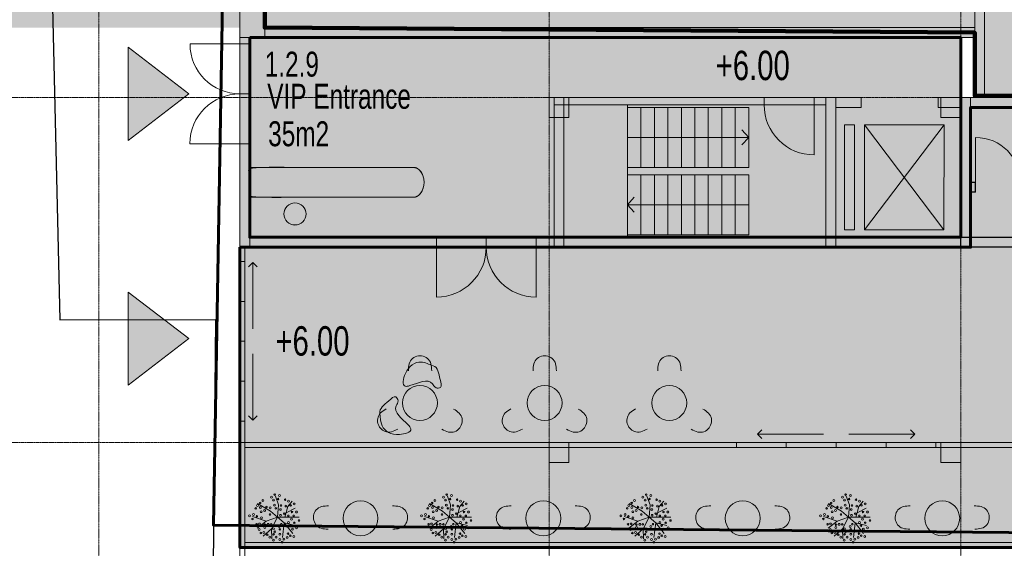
# Model space of a CAD drawing. Header units: millimetres. Extents: x -409347 to -76892, y 286088 to 1850972.
# Tile 308 of 364: x -299892 to -280147, y 1307761 to 1318352. Entities that reach past the tile are written whole.
import ezdxf

# ---------------------------------------------------------------- set-up
doc = ezdxf.new("R2010")
doc.units = ezdxf.units.MM
doc.linetypes.add('DGN Style 2', pattern=[3.08948, 1.853688, -1.235792])
doc.linetypes.add('DGN Style 4', pattern=[4.946257, 2.471584, -1.235792, 0.003089, -1.235792])
for name, color, linetype, lineweight in [('A_BU_CONCRETE_S_FILL', 7, 'Continuous', 0), ('A_BU_DOOR_S', 7, 'Continuous', 0), ('A_BU_ESC_ELE_E', 250, 'Continuous', 0), ('A_BU_STAIRS_E', 32, 'Continuous', 0), ('A_P_ALLG_RWO_X_X', 20, 'Continuous', 30), ('A_P_MOEB_LOS_X_S', 18, 'Continuous', 0), ('A_P_MOEB_LOS_X_X', 9, 'Continuous', 0), ('A_P_TEXT_100_X_T', 80, 'Continuous', 0), ('A_P_WAND_BET_A_X', 25, 'Continuous', 0), ('A_P_WAND_BET_V_X', 131, 'DGN Style 2', 0), ('A_P_WAND_BET_X_X', 251, 'Continuous', 30), ('W_MÖBEL LINIE', 252, 'Continuous', 13), ('W_TEXT1', 251, 'Continuous', 13), ('X_SCHRAFFUR 3', 65, 'Continuous', 0), ('Y_MENSCHEN (VOR GLAS)', 30, 'Continuous', 0), ('Z_RAUMSTEMPEL', 251, 'Continuous', 0)]:
    doc.layers.add(name, color=color, linetype=linetype, lineweight=lineweight)
doc.layers.add('A_BU_DOOR_FILL', color=7, linetype='Continuous', lineweight=0, true_color=0xfefefe)
doc.layers.add('A_P_ACHS_HAR_X_X', color=70, linetype='DGN Style 4', lineweight=0, transparency=0.7)
doc.layers.add('base', color=4, linetype='Continuous', lineweight=40, transparency=0.5)
doc.styles.add('HPP200-25', font='arial.ttf', dxfattribs={"width": 0.7, "height": 0.5})
doc.styles.add('HPP200-35', font='arial.ttf', dxfattribs={"width": 0.714286, "height": 0.7})

# ---------------------------------------------------------------- blocks, each defined once
blk = doc.blocks.new('*U249')
at = {"layer": 'A_BU_DOOR_S'}
blk.add_line((-0.332, 0.45), (-0.543, -0.425), dxfattribs=at)
blk.add_arc((-0.332, 0.45), 0.9, 256.4798, 346.4798, dxfattribs=at)
blk = doc.blocks.new('DRZWI 100_230')
at = {"layer": 'A_BU_DOOR_FILL', "extrusion": (0, 0, -1)}
blk.add_hatch(color=256, dxfattribs=at).paths.add_polyline_path([(1, 0), (0, 0), (0, 0.15), (1, 0.15)])
at = {"layer": 'A_BU_DOOR_FILL', "flags": 128}
blk.add_lwpolyline([(0, 0), (-1, 0), (-1, 0.15), (0, 0.15)], close=True, dxfattribs=at)
at = {"layer": 'A_BU_DOOR_S', "extrusion": (0, 0, -1), "xscale": 1.111111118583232, "yscale": 1.111111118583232, "rotation": 13.52015364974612}
blk.add_blockref('*U249', (0.476, -0.4), dxfattribs=at)
blk = doc.blocks.new('*U250')
at = {"layer": 'A_BU_ESC_ELE_E'}
for p, q in [((-0.678, -1.131), (0.678, 1.131)), ((0.908, -0.956), (-0.908, 0.956))]:
    blk.add_line(p, q, dxfattribs=at)
blk.add_3dface([(0.908, -0.956), (0.678, 1.131), (-0.908, 0.956), (-0.678, -1.131)], dxfattribs=at)
blk = doc.blocks.new('*U62')
at = {"layer": 'A_BU_DOOR_S'}
blk.add_line((-0.332, 0.45), (-0.543, -0.425), dxfattribs=at)
blk.add_arc((-0.332, 0.45), 0.9, 256.4798, 346.4798, dxfattribs=at)
blk = doc.blocks.new('DRZWI 100_192')
at = {"layer": 'A_BU_DOOR_FILL', "extrusion": (0, 0, -1)}
blk.add_hatch(color=256, dxfattribs=at).paths.add_polyline_path([(1, 0), (0, 0), (0, 0.2), (1, 0.2)], flags=0)
at = {"layer": 'A_BU_DOOR_FILL', "flags": 128}
blk.add_lwpolyline([(0, 0), (-1, 0), (-1, 0.2), (0, 0.2)], close=True, dxfattribs=at)
at = {"layer": 'A_BU_DOOR_S', "extrusion": (0, 0, -1), "xscale": 1.111111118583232, "yscale": 1.111111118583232, "zscale": 1.111111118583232, "rotation": 13.5201536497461}
blk.add_blockref('*U62', (0.476, -0.4), dxfattribs=at)
blk = doc.blocks.new('cafe')
at = {"layer": 'A_BU_CONCRETE_S_FILL', "lineweight": 60, "true_color": 0xf8991e, "transparency": 33554470}
h = blk.add_hatch(color=30, dxfattribs=at)
h.dxf.hatch_style = 1
h.paths.add_polyline_path([(-262837, 1316594), (-280822, 1316594), (-280822, 1313794), (-295477, 1313794), (-295477, 1307775), (-262837, 1307775)])
at = {"color": 30, "lineweight": 60, "true_color": 0xf8991e}
blk.add_lwpolyline([(-295477, 1313794), (-280822, 1313794), (-280822, 1316594), (-262837, 1316594), (-262837, 1307775), (-295477, 1307775), (-295477, 1313794)], dxfattribs=at)

msp = doc.modelspace()

# ---------------------------------------------------------------- hatches: boundary and pattern name
at = {"layer": 'A_BU_CONCRETE_S_FILL', "ltscale": 4.744342, "extrusion": (0, 0, -1)}
msp.add_hatch(color=256, dxfattribs=at).paths.add_polyline_path([(294977, 1317994), (294977, 1338894), (295477, 1338894), (295477, 1317994)], flags=0)
at = {"layer": 'A_BU_CONCRETE_S_FILL', "lineweight": 60, "true_color": 0x939598, "transparency": 33554470}
h = msp.add_hatch(color=252, dxfattribs=at)
h.dxf.hatch_style = 1
h.paths.add_polyline_path([(-272640, 1332244), (-228236, 1332244), (-228236, 1338394), (-294977, 1338394), (-294977, 1318194), (-280741, 1318094), (-280741, 1316833), (-272543, 1316794)])
at = {"layer": 'A_BU_CONCRETE_S_FILL', "extrusion": (0, 0, -1)}
msp.add_hatch(color=256, dxfattribs=at).paths.add_polyline_path([(280741, 1316794), (280541, 1316794), (280541, 1332244), (280741, 1332244)], flags=0)
at = {"layer": 'A_BU_CONCRETE_S_FILL', "ltscale": 4.744342}
for points in [[(-272343, 1316594), (-272643, 1316594), (-280822, 1316594), (-280822, 1316794), (-279241, 1316794), (-279241, 1320271), (-279041, 1320271), (-279041, 1316794), (-272643, 1316794), (-272642, 1320271), (-272342, 1320271), (-272343, 1316894), (-255262, 1316894), (-255262, 1319644), (-254962, 1319644), (-254962, 1316894), (-251462, 1316894), (-251462, 1316594), (-272343, 1316594)], [(-294977, 1317994), (-294977, 1318194), (-280741, 1318194), (-280741, 1317994)], [(-295477, 1313794), (-295477, 1317994), (-295277, 1317994), (-295277, 1313794)], [(-295277, 1313794), (-295277, 1313994), (-289177, 1313994), (-289177, 1313794)]]:
    msp.add_hatch(color=256, dxfattribs=at).paths.add_polyline_path(points, flags=0)
at = {"layer": 'A_BU_CONCRETE_S_FILL', "lineweight": 60, "transparency": 33554470}
h = msp.add_hatch(color=1, dxfattribs=at)
h.dxf.hatch_style = 1
h.paths.add_polyline_path([(-281022, 1317994), (-295277, 1317994), (-295277, 1313994), (-281022, 1313994)])
at = {"layer": 'A_BU_CONCRETE_S_FILL'}
for points in [[(-288877, 1316794), (-289277, 1316794), (-289277, 1316394), (-288877, 1316394)], [(-289177, 1316794), (-289177, 1313794), (-288977, 1313794), (-288977, 1316794)], [(-289177, 1316644), (-283723, 1316644), (-283723, 1316794), (-289177, 1316794)], [(-283723, 1316794), (-283723, 1313793), (-283523, 1313793), (-283523, 1316794)], [(-281022, 1316594), (-281022, 1316794), (-281475, 1316794), (-281475, 1316594)], [(-281022, 1316794), (-281422, 1316794), (-281422, 1316394), (-281022, 1316394)], [(-280822, 1316794), (-281022, 1316794), (-281022, 1313994), (-280822, 1313994)], [(-289177, 1313794), (-280822, 1313794), (-280822, 1313994), (-289177, 1313994)], [(-288877, 1309883), (-289277, 1309883), (-289277, 1309483), (-288877, 1309483)], [(-281022, 1309882), (-281422, 1309882), (-281422, 1309482), (-281022, 1309482)]]:
    msp.add_hatch(color=256, dxfattribs=at).paths.add_polyline_path(points)
at = {"layer": 'A_BU_CONCRETE_S_FILL', "extrusion": (0, 0, -1)}
msp.add_hatch(color=256, dxfattribs=at).paths.add_polyline_path([(283523, 1316594), (283523, 1316794), (283020, 1316794), (283020, 1316594)])
at = {"layer": 'A_BU_CONCRETE_S_FILL', "lineweight": 90}
h = msp.add_hatch(color=256, dxfattribs=at)
h.paths.add_polyline_path([(-276397, 1315094), (-278009, 1315094), (-278009, 1316594), (-278209, 1316594), (-278209, 1315094), (-278809, 1315094), (-279821, 1315094), (-279821, 1314894), (-278209, 1314894), (-278209, 1313994), (-278821, 1313994), (-278821, 1313794), (-277397, 1313794), (-277397, 1313994), (-278009, 1313994), (-278009, 1314894), (-276397, 1314894)])
h.paths.add_polyline_path([(-279722, 1313994), (-280822, 1313994), (-280822, 1313794), (-279722, 1313794)])
h.paths.add_polyline_path([(-280722, 1315094), (-280822, 1315094), (-280822, 1314894), (-280722, 1314894)])
h.paths.add_polyline_path([(-275196, 1313994), (-275196, 1316594), (-275396, 1316594), (-275396, 1315094), (-275496, 1315094), (-275496, 1314894), (-275396, 1314894), (-275396, 1313994), (-276496, 1313994), (-276496, 1313794), (-275196, 1313794)])
at = {"layer": 'A_BU_DOOR_FILL'}
for points in [[(-295477, 1317867), (-295477, 1315867), (-295277, 1315867), (-295277, 1317867)], [(-291536, 1313794), (-289536, 1313794), (-289536, 1313994), (-291536, 1313994)]]:
    msp.add_hatch(color=256, dxfattribs=at).paths.add_polyline_path(points)
at = {"layer": 'A_P_MOEB_LOS_X_S'}
h = msp.add_hatch(color=256, dxfattribs=at)
edge = h.paths.add_edge_path()
edge.add_spline(control_points=[(-291999, 1314794), (-291783, 1314794), (-291783, 1315094), (-291783, 1315394), (-291999, 1315394), (-293638, 1315394), (-295277, 1315394), (-295277, 1315094), (-295277, 1314794), (-293638, 1314794), (-291999, 1314794)], knot_values=[0, 0, 0, 0.25, 0.25, 0.5, 0.5, 0.666667, 0.666667, 0.833333, 0.833333, 1, 1, 1], weights=[1, 0.707107, 1, 0.707107, 1, 1, 1, 1, 1, 1, 1], degree=2, periodic=0)
h = msp.add_hatch(color=256, dxfattribs=at)
edge = h.paths.add_edge_path()
edge.add_arc((-294371, 1314460), 221, 180, 360)
edge.add_arc((-294371, 1314460), 221, 0, 180)
at = {"layer": 'base', "lineweight": -3, "ltscale": 10, "transparency": 33554518, "extrusion": (0, 0, -1)}
h = msp.add_hatch(dxfattribs=at)
h.set_pattern_fill('EARTH', color=45, scale=700, style=0)
h.paths.add_polyline_path([(201477, 1296417), (171583, 1310310), (171443, 1310008), (110949, 1324818), (110952, 1377516), (393842, 1377499), (393842, 1318194), (295477, 1318194), (295477, 1338894), (227736, 1338894), (227736, 1302815), (210910, 1307567), (209295, 1301425), (203493, 1302956)], flags=0)
at = {"layer": 'W_TEXT1'}
for color, points in [(1, [(-297714, 1315934), (-297714, 1317801), (-296498, 1316867)]), (7, [(-297714, 1311029), (-297714, 1312896), (-296498, 1311963)])]:
    msp.add_hatch(color=color, dxfattribs=at).paths.add_polyline_path(points, flags=0)
at = {"layer": 'X_SCHRAFFUR 3', "transparency": 33554636}
h = msp.add_hatch(color=256, dxfattribs=at)
edge = h.paths.add_edge_path()
edge.add_arc((-294753, 1308371), 539, 180, 540)
h = msp.add_hatch(color=256, dxfattribs=at)
edge = h.paths.add_edge_path()
edge.add_arc((-291304, 1308371), 539, 180, 540)
h = msp.add_hatch(color=256, dxfattribs=at)
edge = h.paths.add_edge_path()
edge.add_arc((-287304, 1308371), 539, 180, 540)
h = msp.add_hatch(color=256, dxfattribs=at)
edge = h.paths.add_edge_path()
edge.add_arc((-283304, 1308371), 539, 180, 540)
at = {"layer": 'Y_MENSCHEN (VOR GLAS)', "linetype": 'Continuous', "transparency": 33554661, "extrusion": (0, 0, -1)}
h = msp.add_hatch(color=256, dxfattribs=at)
edge = h.paths.add_edge_path()
edge.add_spline(control_points=[(291602, 1311420), (291503, 1311388), (291489, 1311210), (291405, 1310973), (291564, 1310963), (291661, 1311195), (291935, 1311047), (292234, 1310980), (292165, 1311364), (291888, 1311553), (291681, 1311446), (291602, 1311420)], knot_values=[0, 0, 0, 0, 0.14717, 0.223427, 0.264495, 0.315541, 0.530984, 0.576721, 0.696815, 0.881374, 1, 1, 1, 1], degree=3, periodic=0)
edge = h.paths.add_edge_path(flags=16)
edge.add_spline(control_points=[(291790, 1311478), (291833, 1311483), (291912, 1311462), (291974, 1311365), (291948, 1311276), (291940, 1311192), (291896, 1311123), (291817, 1311107), (291735, 1311124), (291690, 1311211), (291639, 1311306), (291675, 1311438), (291755, 1311473), (291790, 1311478)], knot_values=[0, 0, 0, 0, 0.121659, 0.207681, 0.296391, 0.37264, 0.453094, 0.504047, 0.594724, 0.666593, 0.772199, 0.899184, 1, 1, 1, 1], degree=3, periodic=0)
h = msp.add_hatch(color=256, dxfattribs=at)
edge = h.paths.add_edge_path()
edge.add_spline(control_points=[(292670, 1310463), (292687, 1310565), (292535, 1310660), (292363, 1310843), (292282, 1310706), (292443, 1310514), (292186, 1310338), (291989, 1310103), (292362, 1309988), (292657, 1310148), (292656, 1310381), (292670, 1310463)], knot_values=[0, 0, 0, 0, 0.14717, 0.223427, 0.264495, 0.315541, 0.530984, 0.576721, 0.696815, 0.881374, 1, 1, 1, 1], degree=3, periodic=0)
edge = h.paths.add_edge_path(flags=16)
edge.add_spline(control_points=[(292635, 1310269), (292620, 1310229), (292565, 1310168), (292451, 1310158), (292383, 1310221), (292312, 1310268), (292270, 1310338), (292293, 1310415), (292346, 1310480), (292444, 1310480), (292552, 1310483), (292652, 1310390), (292647, 1310302), (292635, 1310269)], knot_values=[0, 0, 0, 0, 0.121659, 0.207681, 0.296391, 0.37264, 0.453094, 0.504047, 0.594724, 0.666593, 0.772199, 0.899184, 1, 1, 1, 1], degree=3, periodic=0)

# ---------------------------------------------------------------- linework, layer by layer
at = {"color": 244, "lineweight": 60, "true_color": 0x991b1e}
msp.add_lwpolyline([(-295564, 1338894), (-227736, 1338894), (-228236, 1280960), (-258297, 1281352), (-258313, 1307875), (-296007, 1308225), (-295477, 1338894)], dxfattribs=at)
at = {"color": 252, "lineweight": 90, "true_color": 0x939598}
msp.add_lwpolyline([(-294977, 1338394), (-228236, 1338394), (-228236, 1332244), (-272640, 1332244), (-272543, 1316794), (-280741, 1316833), (-280741, 1318094), (-294977, 1318194), (-294977, 1338394)], dxfattribs=at)
at = {"color": 1, "lineweight": 60}
msp.add_lwpolyline([(-295277, 1317994), (-281022, 1317994), (-281022, 1313994), (-295277, 1313994)], close=True, dxfattribs=at)
for points in [[(-280722, 1314894), (-280822, 1314894), (-280822, 1315094), (-280722, 1315094)], [(-280722, 1314894), (-280722, 1315094)], [(-279722, 1313794), (-281022, 1313794), (-281022, 1313994), (-279722, 1313994)]]:
    msp.add_lwpolyline(points)
at = {"layer": 'A_BU_CONCRETE_S_FILL', "ltscale": 4.744342}
for p, q in [((-295477, 1317994), (-295477, 1338894)), ((-294977, 1338894), (-294977, 1317994)), ((-294977, 1318194), (-294977, 1317994)), ((-280741, 1318194), (-294977, 1318194)), ((-280741, 1317994), (-280741, 1318194)), ((-294977, 1317994), (-295477, 1317994)), ((-295277, 1317994), (-295477, 1317994)), ((-295477, 1317994), (-295477, 1313794)), ((-295277, 1313794), (-295277, 1317994)), ((-294977, 1317994), (-280741, 1317994)), ((-279241, 1316794), (-280822, 1316794)), ((-280822, 1316794), (-280822, 1316594)), ((-280822, 1316594), (-272643, 1316594)), ((-289177, 1313994), (-295277, 1313994)), ((-295277, 1313994), (-295277, 1313794)), ((-289177, 1313794), (-289177, 1313994)), ((-295477, 1313794), (-295277, 1313794)), ((-295277, 1313794), (-289177, 1313794))]:
    msp.add_line(p, q, dxfattribs=at)
at = {"layer": 'A_BU_CONCRETE_S_FILL'}
for p, q in [((-280741, 1316794), (-280741, 1332244)), ((-280541, 1332244), (-280541, 1316794)), ((-280541, 1316794), (-280741, 1316794))]:
    msp.add_line(p, q, dxfattribs=at)
at = {"layer": 'A_BU_CONCRETE_S_FILL', "flags": 128}
for points in [[(-288877, 1316794), (-289277, 1316794), (-289277, 1316394), (-288877, 1316394)], [(-289177, 1316794), (-289177, 1313794), (-288977, 1313794), (-288977, 1316794)], [(-289177, 1316644), (-283723, 1316644), (-283723, 1316794), (-289177, 1316794)], [(-283723, 1316794), (-283723, 1313793), (-283523, 1313793), (-283523, 1316794)], [(-283523, 1316594), (-283523, 1316794), (-283020, 1316794), (-283020, 1316594)], [(-281022, 1316594), (-281022, 1316794), (-281475, 1316794), (-281475, 1316594)], [(-281022, 1316794), (-281422, 1316794), (-281422, 1316394), (-281022, 1316394)], [(-280822, 1316794), (-281022, 1316794), (-281022, 1313994), (-280822, 1313994)], [(-289177, 1313794), (-280822, 1313794), (-280822, 1313994), (-289177, 1313994)], [(-288877, 1309883), (-289277, 1309883), (-289277, 1309483), (-288877, 1309483)], [(-281022, 1309882), (-281422, 1309882), (-281422, 1309482), (-281022, 1309482)]]:
    msp.add_lwpolyline(points, close=True, dxfattribs=at)
at = {"layer": 'A_BU_DOOR_FILL', "flags": 128}
for points in [[(-295477, 1317867), (-295477, 1315867), (-295277, 1315867), (-295277, 1317867)], [(-291536, 1313794), (-289536, 1313794), (-289536, 1313994), (-291536, 1313994)]]:
    msp.add_lwpolyline(points, close=True, dxfattribs=at)
at = {"layer": 'A_BU_DOOR_S', "extrusion": (0, 0, -1)}
msp.add_line((-280722, 1315094), (-280722, 1315994), dxfattribs=at)
msp.add_ellipse((-280722, 1315094), major_axis=(636, 636), ratio=1, start_param=5.49779, end_param=7.068586, dxfattribs=at)
at = {"layer": 'A_BU_ESC_ELE_E'}
msp.add_3dface([(-283152, 1314144), (-283152, 1316244), (-283352, 1316244), (-283352, 1314144)], dxfattribs=at)
at = {"layer": 'A_BU_STAIRS_E'}
for p, q in [((-287703, 1316644), (-287703, 1313994)), ((-287703, 1315994), (-285273, 1315994)), ((-285273, 1315994), (-285408, 1316144)), ((-285273, 1315994), (-285408, 1315844)), ((-287703, 1314644), (-287568, 1314794)), ((-285273, 1314644), (-287703, 1314644)), ((-287703, 1314644), (-287568, 1314494))]:
    msp.add_line(p, q, dxfattribs=at)
for points in [[(-287703, 1316594), (-287703, 1315394), (-287433, 1315394), (-287433, 1316594)], [(-287433, 1316594), (-287433, 1315394), (-287163, 1315394), (-287163, 1316594)], [(-287163, 1316594), (-287163, 1315394), (-286893, 1315394), (-286893, 1316594)], [(-286893, 1316594), (-286893, 1315394), (-286623, 1315394), (-286623, 1316594)], [(-286623, 1316594), (-286623, 1315394), (-286353, 1315394), (-286353, 1316594)], [(-286353, 1316594), (-286353, 1315394), (-286083, 1315394), (-286083, 1316594)], [(-286083, 1316594), (-286083, 1315394), (-285813, 1315394), (-285813, 1316594)], [(-285813, 1316594), (-285813, 1315394), (-285543, 1315394), (-285543, 1316594)], [(-285543, 1316594), (-285543, 1315394), (-285273, 1315394), (-285273, 1316594)], [(-287703, 1314044), (-287703, 1315244), (-287433, 1315244), (-287433, 1314044)], [(-287433, 1314044), (-287433, 1315244), (-287163, 1315244), (-287163, 1314044)], [(-287163, 1314044), (-287163, 1315244), (-286893, 1315244), (-286893, 1314044)], [(-286893, 1314044), (-286893, 1315244), (-286623, 1315244), (-286623, 1314044)], [(-286623, 1314044), (-286623, 1315244), (-286353, 1315244), (-286353, 1314044)], [(-286353, 1314044), (-286353, 1315244), (-286083, 1315244), (-286083, 1314044)], [(-286083, 1314044), (-286083, 1315244), (-285813, 1315244), (-285813, 1314044)], [(-285813, 1314044), (-285813, 1315244), (-285543, 1315244), (-285543, 1314044)], [(-285543, 1314044), (-285543, 1315244), (-285273, 1315244), (-285273, 1314044)]]:
    msp.add_3dface(points, dxfattribs=at)
at = {"layer": 'A_P_ACHS_HAR_X_X', "ltscale": 0.000466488, "transparency": 33554477}
for p, q in [((-298305, 1348122), (-298305, 1258122)), ((-289277, 1348122), (-289277, 1258122)), ((-281022, 1348122), (-281022, 1258122)), ((-218489, 1316794), (-308489, 1316794)), ((-258303, 1309882), (-308489, 1309882))]:
    msp.add_line(p, q, dxfattribs=at)
at = {"layer": 'A_P_ALLG_RWO_X_X', "ltscale": 0.01}
msp.add_lwpolyline([(-299745, 1340273), (-299084, 1312338), (-295968, 1312345), (-296277, 1279204), (-262946, 1279288), (-262947, 1280042), (-247230, 1280212), (-224684, 1281100), (-223942, 1277761), (-223416, 1275855), (-216580, 1276717), (-198124, 1282612), (-204829, 1310223), (-209813, 1308967), (-209539, 1307618), (-225725, 1303346), (-227528, 1341854)], dxfattribs=at)
at = {"layer": 'A_P_MOEB_LOS_X_S', "flags": 128}
msp.add_lwpolyline([(-294593, 1314460, 1), (-294150, 1314460, 1)], format="xyb", close=True, dxfattribs=at)
at = {"layer": 'A_P_MOEB_LOS_X_S'}
msp.add_rational_spline([(-291999, 1314794), (-291783, 1314794), (-291783, 1315094), (-291783, 1315394), (-291999, 1315394), (-293638, 1315394), (-295277, 1315394), (-295277, 1315094), (-295277, 1314794), (-293638, 1314794), (-291999, 1314794)], [1, 0.707106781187, 1, 0.707106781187, 1, 1, 1, 1, 1, 1, 1], degree=2, knots=[0, 0, 0, 0.25, 0.25, 0.5, 0.5, 0.666667, 0.666667, 0.833333, 0.833333, 1, 1, 1], dxfattribs=at)
at = {"layer": 'A_P_MOEB_LOS_X_X'}
msp.add_line((-295277, 1314794), (-291999, 1314794), dxfattribs=at)
at = {"layer": 'A_P_MOEB_LOS_X_X', "flags": 128}
msp.add_lwpolyline([(-295277, 1314794), (-295277, 1315394), (-291999, 1315394)], dxfattribs=at)
at = {"layer": 'A_P_MOEB_LOS_X_X'}
msp.add_circle((-294371, 1314460), 221, dxfattribs=at)
at = {"layer": 'A_P_MOEB_LOS_X_X', "extrusion": (0, 0, -1)}
msp.add_ellipse((-291999, 1315094), major_axis=(0, -300), ratio=0.71972, start_param=3.141593, end_param=6.283185, dxfattribs=at)
at = {"layer": 'A_P_WAND_BET_A_X', "color": 1}
msp.add_line((-297714, 1315934), (-296498, 1316867), dxfattribs=at)
at = {"layer": 'A_P_WAND_BET_A_X'}
for p, q in [((-295377, 1313509), (-295477, 1313509)), ((-295215, 1313488), (-295302, 1313400)), ((-295215, 1312161), (-295215, 1313488)), ((-295127, 1313401), (-295215, 1313488)), ((-295377, 1312709), (-295477, 1312709)), ((-297714, 1311029), (-296498, 1311963)), ((-295377, 1311909), (-295477, 1311909)), ((-295215, 1311658), (-295215, 1310331)), ((-295377, 1311109), (-295477, 1311109)), ((-295377, 1310309), (-295477, 1310309)), ((-295215, 1310331), (-295301, 1310418)), ((-295127, 1310417), (-295215, 1310331)), ((-285011, 1310133), (-285098, 1310045)), ((-282027, 1310133), (-281941, 1310045)), ((-285519, 1309882), (-285519, 1309782)), ((-283771, 1310045), (-285098, 1310045)), ((-285098, 1310045), (-285010, 1309958)), ((-284519, 1309883), (-284519, 1309783)), ((-283519, 1309883), (-283519, 1309783)), ((-283268, 1310045), (-281941, 1310045)), ((-282519, 1309883), (-282519, 1309783)), ((-281941, 1310045), (-282028, 1309958)), ((-281519, 1309883), (-281519, 1309783))]:
    msp.add_line(p, q, dxfattribs=at)
at = {"layer": 'A_P_WAND_BET_A_X', "ltscale": 0.01}
msp.add_3dface([(-409347, 1850972), (-87526, 1850972), (-87526, 286088), (-409347, 286088)], dxfattribs=at)
at = {"layer": 'A_P_WAND_BET_A_X'}
for points in [[(-295477, 1313794), (-295377, 1313794), (-295377, 1307775), (-295477, 1307775)], [(-295377, 1309883), (-295377, 1309783), (-262837, 1309783), (-262837, 1309882)], [(-295477, 1307775), (-295377, 1307775), (-295377, 1287375), (-295477, 1287375)], [(-295377, 1307875), (-295377, 1307775), (-262937, 1307775), (-262937, 1307875)]]:
    msp.add_3dface(points, dxfattribs=at)
at = {"layer": 'A_P_WAND_BET_V_X'}
msp.add_3dface([(-393846, 1377501), (-393839, 1242491), (-110945, 1242506), (-110952, 1377516)], dxfattribs=at)
at = {"layer": 'W_MÖBEL LINIE', "flags": 128}
for points in [[(-291630, 1311319, 0.046214), (-291645, 1311459, 0.301411), (-291832, 1311614, 0.036991), (-291896, 1311614, 0.301411), (-292082, 1311459, 0.046214), (-292098, 1311320)], [(-289130, 1311319, 0.046214), (-289145, 1311459, 0.301411), (-289332, 1311614, 0.036991), (-289396, 1311614, 0.301411), (-289582, 1311459, 0.046214), (-289598, 1311320)], [(-286630, 1311319, 0.046214), (-286645, 1311459, 0.301411), (-286832, 1311614, 0.036991), (-286896, 1311614, 0.301411), (-287082, 1311459, 0.046214), (-287098, 1311320)], [(-292543, 1310555, 0.046214), (-292656, 1310472, 0.301411), (-292697, 1310233, 0.036991), (-292665, 1310177, 0.301411), (-292437, 1310093, 0.046214), (-292309, 1310150)], [(-291424, 1310147, 0.046214), (-291296, 1310090, 0.301411), (-291068, 1310174, 0.036991), (-291036, 1310229, 0.301411), (-291077, 1310469, 0.046214), (-291190, 1310551)], [(-290043, 1310555, 0.046214), (-290156, 1310472, 0.301411), (-290197, 1310233, 0.036991), (-290165, 1310177, 0.301411), (-289937, 1310093, 0.046214), (-289809, 1310150)], [(-288924, 1310147, 0.046214), (-288796, 1310090, 0.301411), (-288568, 1310174, 0.036991), (-288536, 1310229, 0.301411), (-288577, 1310469, 0.046214), (-288690, 1310551)], [(-287543, 1310555, 0.046214), (-287656, 1310472, 0.301411), (-287697, 1310233, 0.036991), (-287665, 1310177, 0.301411), (-287437, 1310093, 0.046214), (-287309, 1310150)], [(-286424, 1310147, 0.046214), (-286296, 1310090, 0.301411), (-286068, 1310174, 0.036991), (-286036, 1310229, 0.301411), (-286077, 1310469, 0.046214), (-286190, 1310551)], [(-293698, 1308611, 0.046214), (-293838, 1308598, 0.301411), (-293997, 1308415, 0.036991), (-293998, 1308351, 0.301411), (-293847, 1308161, 0.046214), (-293708, 1308143)], [(-292416, 1308611, -0.046214), (-292277, 1308598, -0.301411), (-292118, 1308415, -0.036991), (-292116, 1308351, -0.301411), (-292268, 1308161, -0.046214), (-292407, 1308143)], [(-290033, 1308611, 0.046214), (-290172, 1308598, 0.301411), (-290332, 1308415, 0.036991), (-290333, 1308351, 0.301411), (-290182, 1308161, 0.046214), (-290043, 1308143)], [(-288751, 1308611, -0.046214), (-288612, 1308598, -0.301411), (-288452, 1308415, -0.036991), (-288451, 1308351, -0.301411), (-288603, 1308161, -0.046214), (-288741, 1308143)], [(-286033, 1308611, 0.046214), (-286172, 1308598, 0.301411), (-286332, 1308415, 0.036991), (-286333, 1308351, 0.301411), (-286182, 1308161, 0.046214), (-286043, 1308143)], [(-284751, 1308611, -0.046214), (-284612, 1308598, -0.301411), (-284452, 1308415, -0.036991), (-284451, 1308351, -0.301411), (-284603, 1308161, -0.046214), (-284741, 1308143)], [(-282033, 1308611, 0.046214), (-282172, 1308598, 0.301411), (-282332, 1308415, 0.036991), (-282333, 1308351, 0.301411), (-282182, 1308161, 0.046214), (-282043, 1308143)], [(-280751, 1308611, -0.046214), (-280612, 1308598, -0.301411), (-280452, 1308415, -0.036991), (-280451, 1308351, -0.301411), (-280603, 1308161, -0.046214), (-280741, 1308143)]]:
    msp.add_lwpolyline(points, format="xyb", dxfattribs=at)
at = {"layer": 'W_MÖBEL LINIE'}
for centre in [(-291866, 1310674), (-289366, 1310674), (-286866, 1310674), (-293057, 1308362), (-289392, 1308362), (-285392, 1308362), (-281392, 1308362)]:
    msp.add_circle(centre, 350, dxfattribs=at)
at = {"layer": 'W_TEXT1', "color": 1}
for p, q in [((-297714, 1317801), (-297714, 1315934)), ((-296498, 1316867), (-297714, 1317801))]:
    msp.add_line(p, q, dxfattribs=at)
at = {"layer": 'W_TEXT1', "color": 7}
for p, q in [((-297714, 1312896), (-297714, 1311029)), ((-296498, 1311963), (-297714, 1312896))]:
    msp.add_line(p, q, dxfattribs=at)
at = {"layer": 'Y_MENSCHEN (VOR GLAS)', "flags": 128}
for points in [[(-294719, 1308382), (-294700, 1308630), (-294764, 1308803)], [(-294573, 1308382), (-294517, 1308595), (-294425, 1308704)], [(-291270, 1308382), (-291250, 1308630), (-291315, 1308803)], [(-291124, 1308382), (-291067, 1308595), (-290976, 1308704)], [(-287270, 1308382), (-287250, 1308630), (-287315, 1308803)], [(-287124, 1308382), (-287067, 1308595), (-286976, 1308704)], [(-283270, 1308382), (-283250, 1308630), (-283315, 1308803)], [(-283124, 1308382), (-283067, 1308595), (-282976, 1308704)], [(-294719, 1308382), (-294861, 1308508), (-295122, 1308659)], [(-294549, 1308474), (-294365, 1308568)], [(-291270, 1308382), (-291411, 1308508), (-291672, 1308659)], [(-291099, 1308474), (-290915, 1308568)], [(-287270, 1308382), (-287411, 1308508), (-287672, 1308659)], [(-287099, 1308474), (-286915, 1308568)], [(-283270, 1308382), (-283411, 1308508), (-283672, 1308659)], [(-283099, 1308474), (-282915, 1308568)], [(-294947, 1308304), (-295221, 1308395)], [(-294719, 1308382), (-294947, 1308304), (-295127, 1308164)], [(-294719, 1308382), (-294841, 1308151), (-294833, 1307952)], [(-294719, 1308382), (-294587, 1308268), (-294417, 1308054)], [(-294719, 1308382), (-294284, 1308382)], [(-291497, 1308304), (-291771, 1308395)], [(-291270, 1308382), (-291497, 1308304), (-291677, 1308164)], [(-291270, 1308382), (-291391, 1308151), (-291384, 1307952)], [(-291270, 1308382), (-291137, 1308268), (-290968, 1308054)], [(-291270, 1308382), (-290834, 1308382)], [(-287497, 1308304), (-287771, 1308395)], [(-287270, 1308382), (-287497, 1308304), (-287677, 1308164)], [(-287270, 1308382), (-287391, 1308151), (-287384, 1307952)], [(-287270, 1308382), (-287137, 1308268), (-286968, 1308054)], [(-287270, 1308382), (-286834, 1308382)], [(-283497, 1308304), (-283771, 1308395)], [(-283270, 1308382), (-283497, 1308304), (-283677, 1308164)], [(-283270, 1308382), (-283391, 1308151), (-283384, 1307952)], [(-283270, 1308382), (-283137, 1308268), (-282968, 1308054)], [(-283270, 1308382), (-282834, 1308382)], [(-294841, 1308151), (-295007, 1308006)], [(-294587, 1308268), (-294623, 1307979)], [(-294587, 1308268), (-294361, 1308220)], [(-291391, 1308151), (-291558, 1308006)], [(-291137, 1308268), (-291174, 1307979)], [(-291137, 1308268), (-290912, 1308220)], [(-287391, 1308151), (-287558, 1308006)], [(-287137, 1308268), (-287174, 1307979)], [(-287137, 1308268), (-286912, 1308220)], [(-283391, 1308151), (-283558, 1308006)], [(-283137, 1308268), (-283174, 1307979)], [(-283137, 1308268), (-282912, 1308220)]]:
    msp.add_lwpolyline(points, dxfattribs=at)
at = {"layer": 'Y_MENSCHEN (VOR GLAS)'}
for centre, radius in [((-295069, 1308669), 15.5), ((-295013, 1308720), 19.1), ((-294843, 1308785), 19.1), ((-294800, 1308728), 19.1), ((-294778, 1308837), 15.5), ((-294711, 1308748), 15.5), ((-294684, 1308818), 19.1), ((-294569, 1308735), 15.5), ((-294503, 1308705), 19.1), ((-291619, 1308669), 15.5), ((-291564, 1308720), 19.1), ((-291394, 1308785), 19.1), ((-291350, 1308728), 19.1), ((-291329, 1308837), 15.5), ((-291261, 1308748), 15.5), ((-291234, 1308818), 19.1), ((-291120, 1308735), 15.5), ((-291053, 1308705), 19.1), ((-287619, 1308669), 15.5), ((-287564, 1308720), 19.1), ((-287394, 1308785), 19.1), ((-287350, 1308728), 19.1), ((-287329, 1308837), 15.5), ((-287261, 1308748), 15.5), ((-287234, 1308818), 19.1), ((-287120, 1308735), 15.5), ((-287053, 1308705), 19.1), ((-283619, 1308669), 15.5), ((-283564, 1308720), 19.1), ((-283394, 1308785), 19.1), ((-283350, 1308728), 19.1), ((-283329, 1308837), 15.5), ((-283261, 1308748), 15.5), ((-283234, 1308818), 19.1), ((-283120, 1308735), 15.5), ((-283053, 1308705), 19.1), ((-295159, 1308561), 15.5), ((-295124, 1308619), 19.1), ((-295066, 1308576), 19.1), ((-295047, 1308494), 19.1), ((-294979, 1308517), 19.1), ((-294942, 1308587), 15.5), ((-294867, 1308572), 19.1), ((-294785, 1308624), 19.1), ((-294756, 1308560), 15.5), ((-294664, 1308535), 19.1), ((-294652, 1308619), 15.5), ((-294552, 1308608), 19.1), ((-294459, 1308620), 15.5), ((-294431, 1308490), 15.5), ((-294388, 1308649), 19.1), ((-294342, 1308488), 19.1), ((-291710, 1308561), 15.5), ((-291675, 1308619), 19.1), ((-291616, 1308576), 19.1), ((-291598, 1308494), 19.1), ((-291530, 1308517), 19.1), ((-291493, 1308587), 15.5), ((-291418, 1308572), 19.1), ((-291336, 1308624), 19.1), ((-291307, 1308560), 15.5), ((-291215, 1308535), 19.1), ((-291203, 1308619), 15.5), ((-291103, 1308608), 19.1), ((-291010, 1308620), 15.5), ((-290982, 1308490), 15.5), ((-290939, 1308649), 19.1), ((-290892, 1308488), 19.1), ((-287710, 1308561), 15.5), ((-287675, 1308619), 19.1), ((-287616, 1308576), 19.1), ((-287598, 1308494), 19.1), ((-287530, 1308517), 19.1), ((-287493, 1308587), 15.5), ((-287418, 1308572), 19.1), ((-287336, 1308624), 19.1), ((-287307, 1308560), 15.5), ((-287215, 1308535), 19.1), ((-287203, 1308619), 15.5), ((-287103, 1308608), 19.1), ((-287010, 1308620), 15.5), ((-286982, 1308490), 15.5), ((-286939, 1308649), 19.1), ((-286892, 1308488), 19.1), ((-283710, 1308561), 15.5), ((-283675, 1308619), 19.1), ((-283616, 1308576), 19.1), ((-283598, 1308494), 19.1), ((-283530, 1308517), 19.1), ((-283493, 1308587), 15.5), ((-283418, 1308572), 19.1), ((-283336, 1308624), 19.1), ((-283307, 1308560), 15.5), ((-283215, 1308535), 19.1), ((-283203, 1308619), 15.5), ((-283103, 1308608), 19.1), ((-283010, 1308620), 15.5), ((-282982, 1308490), 15.5), ((-282939, 1308649), 19.1), ((-282892, 1308488), 19.1), ((-295284, 1308410), 19.1), ((-295223, 1308348), 15.5), ((-295202, 1308438), 19.1), ((-295135, 1308401), 15.5), ((-295043, 1308369), 19.1), ((-294874, 1308438), 15.5), ((-294660, 1308422), 19.1), ((-294586, 1308455), 15.5), ((-294505, 1308411), 15.5), ((-294501, 1308277), 19.1), ((-294439, 1308345), 19.1), ((-294396, 1308412), 15.5), ((-294386, 1308272), 15.5), ((-294289, 1308317), 15.5), ((-291834, 1308410), 19.1), ((-291774, 1308348), 15.5), ((-291753, 1308438), 19.1), ((-291686, 1308401), 15.5), ((-291593, 1308369), 19.1), ((-291424, 1308438), 15.5), ((-291211, 1308422), 19.1), ((-291137, 1308455), 15.5), ((-291055, 1308411), 15.5), ((-291052, 1308277), 19.1), ((-290989, 1308345), 19.1), ((-290946, 1308412), 15.5), ((-290937, 1308272), 15.5), ((-290840, 1308317), 15.5), ((-287834, 1308410), 19.1), ((-287774, 1308348), 15.5), ((-287753, 1308438), 19.1), ((-287686, 1308401), 15.5), ((-287593, 1308369), 19.1), ((-287424, 1308438), 15.5), ((-287211, 1308422), 19.1), ((-287137, 1308455), 15.5), ((-287055, 1308411), 15.5), ((-287052, 1308277), 19.1), ((-286989, 1308345), 19.1), ((-286946, 1308412), 15.5), ((-286937, 1308272), 15.5), ((-286840, 1308317), 15.5), ((-283834, 1308410), 19.1), ((-283774, 1308348), 15.5), ((-283753, 1308438), 19.1), ((-283686, 1308401), 15.5), ((-283593, 1308369), 19.1), ((-283424, 1308438), 15.5), ((-283211, 1308422), 19.1), ((-283137, 1308455), 15.5), ((-283055, 1308411), 15.5), ((-283052, 1308277), 19.1), ((-282989, 1308345), 19.1), ((-282946, 1308412), 15.5), ((-282937, 1308272), 15.5), ((-282840, 1308317), 15.5), ((-295141, 1308243), 15.5), ((-295090, 1308139), 19.1), ((-295082, 1308248), 19.1), ((-294994, 1308079), 19.1), ((-294974, 1308176), 19.1), ((-294973, 1308236), 15.5), ((-294907, 1308241), 19.1), ((-294846, 1308239), 15.5), ((-294804, 1308150), 19.1), ((-294778, 1308093), 15.5), ((-294686, 1308199), 19.1), ((-294676, 1308140), 15.5), ((-294644, 1308244), 15.5), ((-294470, 1308215), 15.5), ((-294424, 1308144), 19.1), ((-294338, 1308170), 19.1), ((-291691, 1308243), 15.5), ((-291640, 1308139), 19.1), ((-291632, 1308248), 19.1), ((-291545, 1308079), 19.1), ((-291525, 1308176), 19.1), ((-291524, 1308236), 15.5), ((-291458, 1308241), 19.1), ((-291396, 1308239), 15.5), ((-291355, 1308150), 19.1), ((-291329, 1308093), 15.5), ((-291236, 1308199), 19.1), ((-291227, 1308140), 15.5), ((-291194, 1308244), 15.5), ((-291020, 1308215), 15.5), ((-290974, 1308144), 19.1), ((-290889, 1308170), 19.1), ((-287691, 1308243), 15.5), ((-287640, 1308139), 19.1), ((-287632, 1308248), 19.1), ((-287545, 1308079), 19.1), ((-287525, 1308176), 19.1), ((-287524, 1308236), 15.5), ((-287458, 1308241), 19.1), ((-287396, 1308239), 15.5), ((-287355, 1308150), 19.1), ((-287329, 1308093), 15.5), ((-287236, 1308199), 19.1), ((-287227, 1308140), 15.5), ((-287194, 1308244), 15.5), ((-287020, 1308215), 15.5), ((-286974, 1308144), 19.1), ((-286889, 1308170), 19.1), ((-283691, 1308243), 15.5), ((-283640, 1308139), 19.1), ((-283632, 1308248), 19.1), ((-283545, 1308079), 19.1), ((-283525, 1308176), 19.1), ((-283524, 1308236), 15.5), ((-283458, 1308241), 19.1), ((-283396, 1308239), 15.5), ((-283355, 1308150), 19.1), ((-283329, 1308093), 15.5), ((-283236, 1308199), 19.1), ((-283227, 1308140), 15.5), ((-283194, 1308244), 15.5), ((-283020, 1308215), 15.5), ((-282974, 1308144), 19.1), ((-282889, 1308170), 19.1), ((-295056, 1308066), 15.5), ((-294927, 1308033), 15.5), ((-294875, 1307983), 19.1), ((-294805, 1307924), 19.1), ((-294799, 1308041), 15.5), ((-294751, 1307984), 19.1), ((-294673, 1308041), 19.1), ((-294673, 1307935), 19.1), ((-294625, 1307886), 19.1), ((-294592, 1307942), 19.1), ((-294527, 1307980), 19.1), ((-294511, 1308054), 15.5), ((-294466, 1308012), 15.5), ((-294396, 1307997), 19.1), ((-291606, 1308066), 15.5), ((-291477, 1308033), 15.5), ((-291425, 1307983), 19.1), ((-291356, 1307924), 19.1), ((-291350, 1308041), 15.5), ((-291301, 1307984), 19.1), ((-291224, 1308041), 19.1), ((-291224, 1307935), 19.1), ((-291176, 1307886), 19.1), ((-291143, 1307942), 19.1), ((-291078, 1307980), 19.1), ((-291061, 1308054), 15.5), ((-291017, 1308012), 15.5), ((-290947, 1307997), 19.1), ((-287606, 1308066), 15.5), ((-287477, 1308033), 15.5), ((-287425, 1307983), 19.1), ((-287356, 1307924), 19.1), ((-287350, 1308041), 15.5), ((-287301, 1307984), 19.1), ((-287224, 1308041), 19.1), ((-287224, 1307935), 19.1), ((-287176, 1307886), 19.1), ((-287143, 1307942), 19.1), ((-287078, 1307980), 19.1), ((-287061, 1308054), 15.5), ((-287017, 1308012), 15.5), ((-286947, 1307997), 19.1), ((-283606, 1308066), 15.5), ((-283477, 1308033), 15.5), ((-283425, 1307983), 19.1), ((-283356, 1307924), 19.1), ((-283350, 1308041), 15.5), ((-283301, 1307984), 19.1), ((-283224, 1308041), 19.1), ((-283224, 1307935), 19.1), ((-283176, 1307886), 19.1), ((-283143, 1307942), 19.1), ((-283078, 1307980), 19.1), ((-283061, 1308054), 15.5), ((-283017, 1308012), 15.5), ((-282947, 1307997), 19.1)]:
    msp.add_circle(centre, radius, dxfattribs=at)
for points, start_tangent, end_tangent in [([(-291602, 1311420), (-291460, 1311144), (-291456, 1310983), (-291543, 1310979), (-291615, 1311059), (-292068, 1311020), (-292164, 1311009), (-292156, 1311263), (-291842, 1311492), (-291602, 1311420)], (0.951448, -0.30781), (0.951448, -0.30781)), ([(-292670, 1310463), (-292490, 1310716), (-292348, 1310793), (-292305, 1310718), (-292343, 1310617), (-292101, 1310233), (-292047, 1310152), (-292276, 1310043), (-292624, 1310217), (-292670, 1310463)], (-0.163023, 0.986622), (-0.163023, 0.986622))]:
    msp.add_spline(points, degree=3, dxfattribs=dict(at, start_tangent=start_tangent, end_tangent=end_tangent))

# ---------------------------------------------------------------- block references
at = {"color": 1, "lineweight": 60}
msp.add_blockref('cafe', (0, 0), dxfattribs=at)
at = {"layer": 'A_BU_DOOR_S', "extrusion": (0, 0, -1)}
for name, p, xscale, yscale, zscale, rotation in [('*U62', (295876, 1317391), 1111.111118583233, -1111.111118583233, 1111.111118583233, 256.4800114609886), ('DRZWI 100_192', (295477, 1315867), 1000, -1000.000000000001, 1000, 269.9998349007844), ('*U62', (291060, 1313394), 1111.111118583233, -1111.111118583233, 1111.111118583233, 166.4800114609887), ('DRZWI 100_192', (289536, 1313794), 1000, -1000.000000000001, 1000, 179.9998349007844)]:
    msp.add_blockref(name, p, dxfattribs=dict(at, xscale=xscale, yscale=yscale, zscale=zscale, rotation=rotation))
at = {"layer": 'A_BU_DOOR_S', "xscale": 1000, "yscale": 1000, "zscale": 1000, "rotation": 359.9998353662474}
msp.add_blockref('DRZWI 100_230', (-283962, 1316644), dxfattribs=at)
at = {"layer": 'A_BU_ESC_ELE_E', "xscale": 1000, "yscale": 1000, "zscale": 1000, "rotation": 173.6948148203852}
msp.add_blockref('*U250', (-282154, 1315194), dxfattribs=at)

# ---------------------------------------------------------------- texts
at = {"layer": 'A_P_TEXT_100_X_T', "color": 6, "true_color": 0xff00ff, "style": 'HPP200-35', "width": 0.714286}
for p in [(-285934, 1317142), (-294763, 1311622)]:
    msp.add_text('+6.00', height=588.6, dxfattribs=at).set_placement(p)
at = {"layer": 'A_P_WAND_BET_X_X', "style": 'HPP200-25', "width": 0.7}
msp.add_text('35m2', height=500, dxfattribs=at).set_placement((-294909, 1315817))
at = {"layer": 'W_TEXT1', "style": 'HPP200-25', "width": 0.7}
msp.add_text('VIP Entrance', height=500, dxfattribs=at).set_placement((-294927, 1316568))
at = {"layer": 'Z_RAUMSTEMPEL', "style": 'HPP200-25', "width": 0.7}
msp.add_text('1.2.9', height=500, dxfattribs=at).set_placement((-294978, 1317212))

doc.saveas('drawing.dxf')
